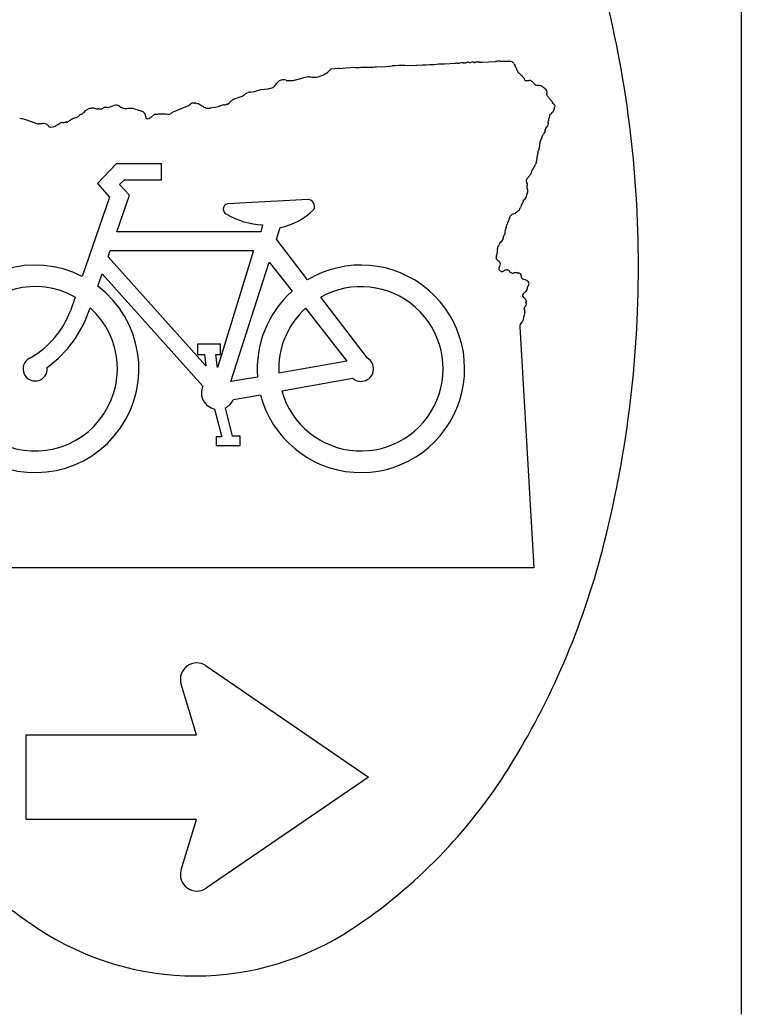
# Model space of a CAD drawing. Extents: x 42133 to 45533, y 41351 to 47951.
# Drawn here: x 42538.21 to 42561.91, y 45345.16 to 45377.83 of the extents above; entities that cross this region are included whole.
import ezdxf

# ---------------------------------------------------------------- set-up
doc = ezdxf.new("R2010")
doc.units = 0
doc.layers.add('P_TRAF_SIGN_SignDetails', color=7, linetype='Continuous')

msp = doc.modelspace()

# ---------------------------------------------------------------- linework, layer by layer
at = {"layer": 'P_TRAF_SIGN_SignDetails'}
msp.add_line((42561.915, 45394.893), (42561.915, 45345.156), dxfattribs=at)
for points in [[(42548.188, 45376.019), (42548.323, 45376.093), (42548.445, 45376.216), (42548.695, 45376.234)], [(42548.814, 45376.234), (42549.181, 45376.268)], [(42549.416, 45376.271), (42549.698, 45376.269)], [(42549.932, 45376.288), (42550.244, 45376.291), (42550.443, 45376.313)], [(42550.861, 45376.324), (42551.243, 45376.334), (42551.252, 45376.334), (42551.439, 45376.348)], [(42551.543, 45376.347), (42551.684, 45376.361)], [(42551.966, 45376.38), (42552.169, 45376.38), (42552.526, 45376.404)], [(42553.404, 45376.432), (42553.845, 45376.457)], [(42553.991, 45376.471), (42554.3, 45376.471)], [(42547.237, 45375.848), (42547.517, 45375.921)], [(42554.604, 45376.083), (42554.708, 45375.987)], [(42545.784, 45375.453), (42545.92, 45375.469), (42546.128, 45375.535), (42546.366, 45375.565)], [(42546.994, 45375.834), (42547.132, 45375.834)], [(42545.298, 45375.243), (42545.485, 45375.306)], [(42545.578, 45375.357), (42545.598, 45375.373)], [(42540.36, 45374.844), (42540.441, 45374.89)], [(42541.179, 45374.972), (42541.3, 45375.009)], [(42541.771, 45374.922), (42541.91, 45374.927), (42542.184, 45374.837)], [(42543.221, 45374.789), (42543.674, 45374.975)], [(42544.569, 45374.947), (42544.742, 45374.984)], [(42538.363, 45374.564), (42538.796, 45374.414)], [(42539.985, 45374.591), (42540.088, 45374.625)], [(42542.818, 45374.742), (42543.014, 45374.742)], [(42539.226, 45374.301), (42539.307, 45374.306)], [(42555.469, 45374.173), (42555.421, 45374.077)], [(42555.297, 45373.773), (42555.295, 45373.747)], [(42546.187, 45371.092), (42546.124, 45370.861), (42541.392, 45370.861), (42541.809, 45372.069), (42541.48, 45372.416), (42541.644, 45372.573), (42542.86, 45372.573), (42542.86, 45373.094), (42541.378, 45373.094), (42540.758, 45372.451), (42541.15, 45371.999), (42540.259, 45369.398)], [(42547.683, 45371.92), (42545.035, 45371.782)], [(42554.626, 45371.576), (42554.561, 45371.533), (42554.484, 45371.465)], [(42547.663, 45369.282), (42546.638, 45370.617), (42546.761, 45371.001)], [(42544.832, 45366.821), (42544.702, 45366.399), (42544.652, 45366.83), (42544.8, 45366.83), (42544.8, 45367.17), (42544.05, 45367.17), (42544.05, 45366.83), (42544.275, 45366.83), (42544.319, 45366.461), (42541.109, 45370.043), (42541.18, 45370.249), (42545.882, 45370.249), (42544.832, 45366.821)], [(42546.02, 45366.089), (42545.137, 45365.945), (42546.397, 45369.868), (42547.153, 45368.907)], [(42540.775, 45369.074), (42540.914, 45369.478), (42544.218, 45365.791)], [(42554.567, 45369.51), (42554.603, 45369.511)], [(42540.026, 45368.718), (42539.871, 45368.266)], [(42549.633, 45366.714), (42548.098, 45368.714)], [(42547.593, 45368.349), (42548.959, 45366.613), (42546.723, 45366.214)], [(42554.788, 45368.119), (42554.76, 45368.06)], [(42554.641, 45367.741), (42555.102, 45359.823)], [(42546.819, 45365.632), (42549.148, 45366.048)], [(42545.227, 45365.348), (42546.118, 45365.507)], [(42544.61, 45365.038), (42544.841, 45364.124), (42544.665, 45364.124), (42544.665, 45363.844), (42545.446, 45363.844), (42545.446, 45364.143), (42545.2, 45364.143), (42544.963, 45365.079)], [(42544.33, 45356.602), (42549.668, 45352.947), (42544.33, 45349.291)], [(42544.33, 45356.602), (42549.668, 45352.947), (42544.33, 45349.291)], [(42544.33, 45356.602), (42549.668, 45352.947), (42544.33, 45349.291)], [(42538.418, 45351.555), (42538.418, 45354.338), (42544.015, 45354.338), (42543.507, 45355.997)], [(42538.418, 45351.555), (42538.418, 45354.338), (42544.015, 45354.338), (42543.507, 45355.997)], [(42538.418, 45351.555), (42538.418, 45354.338), (42544.015, 45354.338), (42543.507, 45355.997)], [(42543.507, 45349.897), (42544.015, 45351.555), (42538.418, 45351.555)], [(42543.507, 45349.897), (42544.015, 45351.555), (42538.418, 45351.555)], [(42543.507, 45349.897), (42544.015, 45351.555), (42538.418, 45351.555)]]:
    msp.add_lwpolyline(points, dxfattribs=at)
for centre, radius, start, end in [((42521.378, 45369.719), 37.163, 360, 14.5143), ((42548.703, 45376.125), 0.11, 86.1895, 93.8105), ((42548.763, 45376.619), 0.388, 262.2169, 277.5513), ((42549.291, 45376.832), 0.575, 258.8927, 282.5551), ((42549.707, 45377.631), 1.362, 269.6439, 279.5014), ((42550.803, 45370.434), 5.89, 89.4347, 93.5055), ((42551.514, 45381.056), 4.709, 269.0892, 270.3577), ((42551.758, 45377.365), 1.007, 265.8185, 281.9679), ((42552.566, 45376.2), 0.207, 85.2441, 101.0735), ((42552.629, 45376.504), 0.108, 244.6629, 267.2921), ((42552.605, 45376.53), 0.135, 278.2567, 296.4782), ((42552.772, 45375.395), 1.019, 89.4911, 95.9951), ((42552.806, 45376.692), 0.278, 264.8024, 289.281), ((42552.934, 45376.324), 0.111, 87.3301, 109.0439), ((42553.079, 45377.222), 0.799, 259.8869, 266.0165), ((42553.088, 45376.24), 0.195, 83.3297, 109.2112), ((42553.12, 45376.394), 0.0409, 55.6744, 103.5218), ((42553.156, 45376.442), 0.0187, 229.5391, 281.1694), ((42553.272, 45376.077), 0.365, 102.933, 107.971), ((42553.302, 45373.446), 2.989, 89.5201, 92.1354), ((42553.337, 45377.638), 1.203, 269.5279, 271.5107), ((42553.475, 45377.542), 1.112, 264.4831, 266.3152), ((42554.083, 45374.716), 1.758, 92.9969, 97.7749), ((42554.261, 45376.195), 0.279, 63.677, 82.0022), ((42554.328, 45376.322), 0.135, 23.7753, 65.3045), ((42554.736, 45376.481), 0.302, 200.256, 212.9704), ((42554.325, 45376.17), 0.215, 36.5698, 42.8045), ((42554.076, 45376.154), 0.445, 14.9444, 18.93), ((42554.283, 45376.108), 0.275, 25.6625, 35.913), ((42554.721, 45376.25), 0.191, 187.0874, 215.6249), ((42546.842, 45375.642), 0.212, 103.5763, 138.8837), ((42546.86, 45375.577), 0.28, 69.8731, 104.0445), ((42547.127, 45376.267), 0.433, 270.586, 284.5943), ((42547.775, 45374.917), 1.036, 91.513, 104.4385), ((42547.875, 45376.606), 0.665, 258.9783, 298.0683), ((42554.661, 45376.163), 0.0984, 194.2975, 234.4817), ((42554.594, 45375.865), 0.167, 39.4224, 46.7803), ((42554.396, 45375.67), 0.446, 30.3995, 42.6852), ((42554.864, 45375.914), 0.0865, 192.9675, 245.073), ((42546.28, 45376.253), 0.694, 277.0783, 291.0837), ((42546.49, 45375.708), 0.11, 291.42, 309.3257), ((42545.205, 45376.798), 1.793, 319.0618, 325.466), ((42546.983, 45375.914), 0.0796, 250.5949, 261.9259), ((42546.994, 45375.996), 0.162, 262.1708, 270.1299), ((42554.899, 45377.231), 1.397, 267.073, 271.8553), ((42554.937, 45375.642), 0.193, 47.5387, 87.872), ((42555.918, 45376.415), 1.059, 216.5352, 221.8472), ((42555.298, 45376.053), 0.384, 243.8553, 264.963), ((42555.245, 45375.429), 0.243, 51.7691, 85.291), ((42554.795, 45374.728), 1.075, 51.1127, 56.0504), ((42555.429, 45375.476), 0.0976, 24.3077, 65.5441), ((42545.561, 45374.802), 0.537, 130.7401, 135.0796), ((42544.298, 45377.594), 2.554, 290.946, 293.0554), ((42545.391, 45375.589), 0.298, 288.3698, 308.9269), ((42545.33, 45375.7), 0.423, 309.3159, 314.8171), ((42546.057, 45374.47), 1.024, 109.8596, 114.7787), ((42545.778, 45375.326), 0.128, 87.497, 122.5913), ((42555.63, 45375.52), 0.112, 182.4172, 202.0802), ((42555.484, 45375.442), 0.0554, 2.1922, 41.0717), ((42555.541, 45375.36), 0.0133, 158.6016, 221.0701), ((42555.405, 45375.395), 0.127, 346.0699, 4.9653), ((42555.165, 45374.998), 0.509, 39.8451, 44.0431), ((42555.203, 45375.493), 0.34, 345.19, 351.6758), ((42555.67, 45375.369), 0.123, 201.9079, 224.8168), ((42555.817, 45375.389), 0.257, 204.3475, 215.6819), ((42555.455, 45374.997), 0.286, 46.1688, 57.6161), ((42555.434, 45374.987), 0.308, 26.0899, 44.711), ((42540.519, 45374.745), 0.164, 94.4175, 118.0229), ((42540.612, 45374.506), 0.416, 86.3279, 104.7746), ((42540.776, 45375.507), 0.601, 256.7865, 269.4227), ((42540.768, 45374.619), 0.287, 82.5835, 89.5023), ((42540.842, 45375.188), 0.287, 262.4815, 268.3446), ((42540.841, 45375.137), 0.236, 268.3726, 297.6076), ((42541.072, 45374.715), 0.245, 112.6696, 119.751), ((42541.056, 45374.637), 0.314, 98.974, 104.3774), ((42541.061, 45374.846), 0.115, 103.9154, 118.1475), ((42541.152, 45375.68), 0.733, 260.6401, 264.9587), ((42540.47, 45377.78), 2.896, 282.3132, 284.1679), ((42541.367, 45374.789), 0.231, 58.845, 106.9652), ((42541.862, 45375.583), 0.705, 237.7817, 249.5347), ((42541.692, 45375.122), 0.214, 248.9875, 291.5075), ((42542.796, 45376.638), 1.881, 297.8502, 302.9558), ((42543.904, 45374.958), 0.133, 75.7278, 129.8437), ((42543.946, 45375.136), 0.0504, 258.9621, 280.2636), ((42543.976, 45375.023), 0.0669, 71.6488, 107.8896), ((42544.034, 45375.134), 0.0602, 231.2327, 249.9179), ((42543.835, 45373.883), 1.208, 77.7661, 81.4643), ((42546.101, 45378.473), 3.959, 239.4805, 241.6927), ((42544.361, 45375.126), 0.195, 225.0168, 250.885), ((42544.363, 45375.042), 0.12, 236.9552, 280.731), ((42544.433, 45377.661), 2.737, 269.0035, 270.9447), ((42544.617, 45374.566), 0.384, 97.1428, 111.1778), ((42544.705, 45375.154), 0.174, 282.1016, 288.0844), ((42544.292, 45376.442), 1.526, 287.8362, 289.8536), ((42544.981, 45374.535), 0.501, 96.0279, 109.9405), ((42544.926, 45375.224), 0.191, 270.7051, 291.2634), ((42545.016, 45375.018), 0.0348, 80.7964, 126.3684), ((42545.025, 45375.068), 0.0162, 258.4432, 324.1429), ((42545.072, 45374.997), 0.0707, 97.5808, 118.8821), ((42545.062, 45375.079), 0.0126, 270.6027, 316.6281), ((42545.262, 45374.973), 0.214, 130.4393, 152.8466), ((42545.247, 45375.004), 0.181, 125.5197, 133.0874), ((42545.2, 45375.114), 0.0697, 118.5615, 147.5423), ((42545.161, 45375.211), 0.0368, 280.0622, 303.8352), ((42555.797, 45375.165), 0.0957, 206.4809, 217.0381), ((42555.165, 45374.642), 0.724, 29.8906, 39.9288), ((42555.532, 45374.957), 0.25, 329.3462, 357.9385), ((42556.25, 45374.746), 0.51, 152.6215, 156.6479), ((42555.776, 45374.988), 0.0222, 339.4544, 42.2696), ((42538.896, 45377.267), 2.755, 255.5547, 258.8595), ((42540.144, 45374.127), 0.49, 108.957, 129.3805), ((42540.035, 45374.758), 0.143, 291.4142, 317.4179), ((42540.263, 45374.578), 0.148, 97.9544, 145.6489), ((42540.239, 45374.759), 0.0347, 275.581, 339.1067), ((42540.309, 45374.735), 0.0393, 108.9016, 162.3492), ((42540.291, 45374.793), 0.0214, 284.246, 340.8914), ((42540.402, 45374.76), 0.0947, 116.7856, 164.2809), ((42542.08, 45374.499), 0.354, 56.1509, 72.7973), ((42542.159, 45374.65), 0.185, 1.1643, 50.3889), ((42542.416, 45374.642), 0.0735, 170.9241, 304.1171), ((42540.388, 45377.339), 3.448, 306.8856, 309.2002), ((42542.69, 45374.58), 0.151, 101.6689, 144.6895), ((42542.66, 45375.61), 0.882, 269.9634, 280.2717), ((42543.093, 45374.875), 0.154, 239.1693, 326.0601), ((42556.311, 45374.375), 0.745, 162.8696, 168.8325), ((42555.386, 45374.768), 0.274, 320.794, 327.7077), ((42555.335, 45374.715), 0.298, 341.6586, 357.4269), ((42555.68, 45374.684), 0.0508, 115.5026, 159.8152), ((42555.61, 45374.821), 0.102, 298.157, 336.1758), ((42555.771, 45374.721), 0.0888, 120.4481, 138.9255), ((42555.501, 45374.968), 0.282, 322.7295, 330.6433), ((42538.845, 45374.557), 0.151, 251.0837, 266.5514), ((42539.147, 45371.146), 3.276, 92.6349, 95.4535), ((42538.973, 45374.19), 0.23, 40.4166, 84.1004), ((42539.24, 45374.432), 0.132, 225.276, 263.702), ((42539.177, 45374.712), 0.426, 287.7534, 307.0739), ((42541.252, 45370.624), 4.166, 114.6536, 115.8857), ((42539.612, 45374.323), 0.131, 100.7836, 138.231), ((42539.614, 45374.611), 0.161, 260.6996, 288.3185), ((42539.606, 45375.078), 0.623, 275.4103, 280.1661), ((42539.74, 45374.422), 0.0493, 72.6076, 119.2427), ((42539.766, 45374.51), 0.043, 253.5774, 292.902), ((42541.071, 45372.698), 2.191, 124.4101, 126.0061), ((42555.112, 45374.267), 0.369, 345.2666, 355.1506), ((42555.51, 45374.234), 0.0293, 121.8582, 175.4034), ((42554.967, 45374.744), 0.716, 317.3472, 328.2192), ((42555.592, 45374.438), 0.0207, 148.262, 198.9678), ((42555.497, 45374.395), 0.0836, 340.3782, 25.7999), ((42555.154, 45374.513), 0.425, 351.2834, 0.8403), ((42555.629, 45373.751), 0.33, 142.5475, 155.9945), ((42555.286, 45373.982), 0.0866, 339.493, 5.8955), ((42555.414, 45373.992), 0.0421, 127.4763, 182.2272), ((42555.198, 45374.183), 0.247, 320.3039, 334.4816), ((42554.837, 45373.727), 0.459, 334.2363, 2.4958), ((42555.592, 45373.752), 0.296, 153.3104, 175.9581), ((42555.63, 45373.165), 0.443, 161.6226, 176.6517), ((42554.913, 45373.403), 0.313, 341.6296, 349.9112), ((42555.052, 45373.379), 0.172, 349.8914, 1.0694), ((42555.605, 45373.389), 0.382, 158.6914, 181.09), ((42555.347, 45372.717), 0.349, 140.9059, 171.5397), ((42556.404, 45371.909), 1.678, 140.2024, 142.2389), ((42555.056, 45373.008), 0.0628, 337.2342, 1.7368), ((42555.136, 45373.01), 0.0173, 121.9108, 180.5051), ((42555.081, 45373.086), 0.0768, 307.1113, 357.2822), ((42555.535, 45372.957), 0.398, 151.3109, 161.6304), ((42555.001, 45373.178), 0.187, 350.6231, 3.7752), ((42554.962, 45372.533), 0.116, 144.9754, 222.924), ((42554.676, 45372.857), 0.321, 306.5415, 318.7095), ((42555.482, 45372.276), 0.675, 143.163, 146.8439), ((42554.537, 45373.026), 0.532, 319.5906, 331.0619), ((42554.942, 45372.338), 0.076, 138.5757, 227.2192), ((42554.849, 45372.417), 0.0461, 321.8043, 53.0334), ((42554.882, 45372.268), 0.0169, 345.0394, 57.6728), ((42554.958, 45372.247), 0.0622, 164.8236, 189.1123), ((42554.592, 45372.127), 0.287, 306.4067, 349.1045), ((42554.389, 45372.258), 0.519, 339.0677, 354.3617), ((42554.83, 45372.202), 0.0755, 4.2464, 28.274), ((42545.076, 45371.604), 0.183, 102.9974, 245.8953), ((42547.675, 45371.702), 0.218, 331.7474, 87.8769), ((42554.516, 45371.66), 0.139, 322.606, 356.6679), ((42555.131, 45371.474), 0.509, 148.2866, 159.4719), ((42554.482, 45371.904), 0.271, 323.0005, 348.1688), ((42554.899, 45371.838), 0.152, 159.7138, 175.8525), ((42554.771, 45371.882), 0.0166, 120.5337, 151.0253), ((42546.291, 45373.649), 2.559, 239.7667, 267.6838), ((42546.353, 45373.079), 2.118, 281.1159, 315.6393), ((42554.26, 45371.278), 0.0348, 329.0082, 10.6946), ((42554.529, 45371.25), 0.237, 154.4077, 171.6106), ((42554.386, 45371.336), 0.0735, 130.5011, 166.9619), ((42554.57, 45371.115), 0.36, 103.786, 129.9886), ((42554.498, 45370.834), 0.346, 151.3607, 170.4004), ((42553.929, 45371.101), 0.285, 339.1803, 356.1589), ((42553.322, 45371.542), 1.002, 332.6458, 337.1624), ((42554.15, 45371.178), 0.0998, 345.4795, 359.8894), ((42554.292, 45371.166), 0.0446, 126.64, 165.1179), ((42554.244, 45371.223), 0.03, 315.7783, 7.7567), ((42554.348, 45371.213), 0.0751, 140.867, 168.8996), ((42554.02, 45370.643), 0.0718, 332.044, 7.7948), ((42554.522, 45370.628), 0.432, 167.785, 176.6097), ((42554.182, 45370.663), 0.0992, 122.6479, 145.8175), ((42554.106, 45370.772), 0.0337, 310.425, 3.4505), ((42554.215, 45370.771), 0.075, 138.8842, 177.4227), ((42554.19, 45370.873), 0.0378, 150.8631, 207.1125), ((42554.122, 45370.836), 0.0397, 336.4705, 29.3765), ((42554.072, 45370.258), 0.182, 154.8897, 161.5497), ((42553.993, 45370.317), 0.0929, 181.2585, 203.2249), ((42554.303, 45370.298), 0.398, 168.2378, 174.6633), ((42553.94, 45370.366), 0.0285, 100.6011, 153.404), ((42553.931, 45370.411), 0.0173, 281.2003, 1.5807), ((42554.072, 45370.405), 0.124, 134.5928, 176.7997), ((42553.805, 45370.572), 0.196, 336.3784, 342.8397), ((42554.004, 45370.509), 0.0124, 90.7116, 155.2601), ((42553.975, 45370.636), 0.118, 284.2189, 320.5035), ((42553.836, 45370.634), 0.242, 342.368, 351.0835), ((42554.11, 45370.584), 0.037, 136.5212, 161.4479), ((42553.934, 45370.02), 0.0754, 140.6285, 190.9718), ((42553.676, 45369.903), 0.211, 17.6583, 29.0263), ((42553.704, 45370.135), 0.184, 338.4992, 0.236), ((42553.98, 45370.118), 0.0931, 143.6043, 168.9483), ((42553.735, 45370.223), 0.177, 343.6051, 12.8453), ((42553.835, 45370.27), 0.0731, 354.5738, 8.6458), ((42538.712, 45366.36), 3.409, 63.0148, 52.7746), ((42549.419, 45366.36), 3.409, 194.4885, 121.0119), ((42553.916, 45369.975), 0.0404, 190.7512, 257.6478), ((42553.903, 45369.915), 0.0205, 23.5364, 77.4482), ((42553.973, 45369.941), 0.054, 199.3122, 227.7159), ((42553.86, 45369.709), 0.207, 57.315, 68.3691), ((42554.023, 45369.654), 0.0706, 147.2421, 237.2568), ((42553.855, 45369.791), 0.147, 317.6272, 22.2932), ((42553.93, 45369.837), 0.0624, 9.0288, 47.0606), ((42521.378, 45369.719), 37.163, 345.4857, 0), ((42554.216, 45369.947), 0.421, 236.7206, 242.4976), ((42554.071, 45369.637), 0.0804, 232.1713, 297.6548), ((42554.223, 45369.448), 0.164, 94.8853, 134.3323), ((42554.213, 45369.501), 0.111, 22.3037, 91.9158), ((42554.347, 45369.556), 0.0344, 201.6169, 223.962), ((42554.394, 45369.635), 0.125, 235.4711, 258.1317), ((42554.43, 45369.75), 0.246, 255.4039, 270.4296), ((42554.511, 45369.299), 0.221, 80.8192, 111.2053), ((42554.606, 45369.655), 0.151, 246.692, 254.8022), ((42554.592, 45369.469), 0.0436, 57.9562, 75.6467), ((42554.58, 45369.374), 0.136, 49.6765, 75.1531), ((42554.524, 45369.401), 0.164, 4.5937, 27.9933), ((42554.784, 45369.396), 0.099, 169.6507, 246.2293), ((42538.712, 45366.36), 2.7, 60.8737, 47.9775), ((42549.419, 45366.36), 2.7, 195.6378, 119.2984), ((42554.678, 45368.965), 0.347, 62.0227, 78.9512), ((42554.828, 45369.166), 0.106, 35.8291, 83.0478), ((42554.953, 45368.963), 0.0818, 136.504, 155.9227), ((42554.999, 45368.984), 0.121, 173.9537, 184.0084), ((42554.871, 45369.036), 0.0276, 325.0563, 11.3259), ((42554.967, 45369.048), 0.0694, 130.979, 185.6421), ((42554.85, 45369.16), 0.0935, 320.1828, 46.7173), ((42549.419, 45366.36), 3.409, 131.6481, 184.5582), ((42554.754, 45368.775), 0.0265, 129.9536, 184.2245), ((42554.887, 45368.814), 0.164, 194.3069, 220.0015), ((42555.191, 45368.541), 0.52, 144.9848, 150.6791), ((42554.655, 45368.533), 0.205, 38.2073, 58.7222), ((42554.998, 45368.472), 0.435, 115.7973, 122.4234), ((42554.651, 45369.038), 0.235, 312.0529, 344.5625), ((42536.769, 45369.575), 3.941, 306.4084, 342.1216), ((42549.419, 45366.36), 2.7, 132.5511, 183.0892), ((42554.851, 45368.351), 0.0648, 120.1521, 182.6897), ((42554.022, 45368.173), 0.785, 8.9209, 12.8602), ((42554.752, 45368.585), 0.0984, 355.4512, 49.6153), ((42554.778, 45368.478), 0.0822, 299.7337, 0.4321), ((42554.921, 45368.543), 0.0786, 154.1503, 178.5147), ((42554.481, 45368.411), 0.386, 10.1104, 20.2389), ((42537.055, 45369.332), 3.011, 300.4261, 339.2531), ((42554.952, 45367.96), 0.203, 162.0243, 180.2904), ((42555.026, 45368.035), 0.268, 174.6321, 182.6827), ((42555.521, 45368.028), 0.739, 165.3267, 172.9374), ((42554.903, 45368.273), 0.109, 168.2188, 202.81), ((42554.783, 45368.218), 0.0234, 352.9383, 32.4818), ((42554.852, 45367.74), 0.211, 136.8969, 179.783), ((42554.647, 45367.948), 0.0812, 308.5395, 349.5185), ((42554.75, 45367.919), 0.0269, 111.3726, 149.0188), ((42554.735, 45367.957), 0.0142, 293.1867, 6.4434), ((42538.712, 45366.36), 0.398, 109.3411, 6.3506), ((42549.419, 45366.36), 0.413, 228.9796, 58.8935), ((42544.726, 45365.577), 0.551, 157.1911, 257.7806), ((42544.726, 45365.577), 0.551, 295.4333, 335.3906), ((42532.522, 45366.834), 25.652, 327.9946, 345.4857), ((42544.278, -553201.521), 598561.344, 89.998963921, 90.001036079), ((42544.024, 45356.155), 0.541, 55.6003, 197.0573), ((42544.024, 45356.155), 0.541, 55.6003, 197.0573), ((42544.024, 45356.155), 0.541, 55.6003, 197.0573), ((42548.392, 45362.437), 17.356, 212.0054, 236.4659), ((42539.557, 45362.437), 17.356, 303.5341, 327.9946), ((42544.024, 45349.738), 0.541, 162.9427, 304.3997), ((42544.024, 45349.738), 0.541, 162.9427, 304.3997), ((42544.024, 45349.738), 0.541, 162.9427, 304.3997), ((42543.974, 45355.771), 9.359, 236.4659, 270), ((42543.974, 45355.771), 9.359, 270, 303.5341)]:
    msp.add_arc(centre, radius, start, end, dxfattribs=at)

doc.saveas('drawing.dxf')
